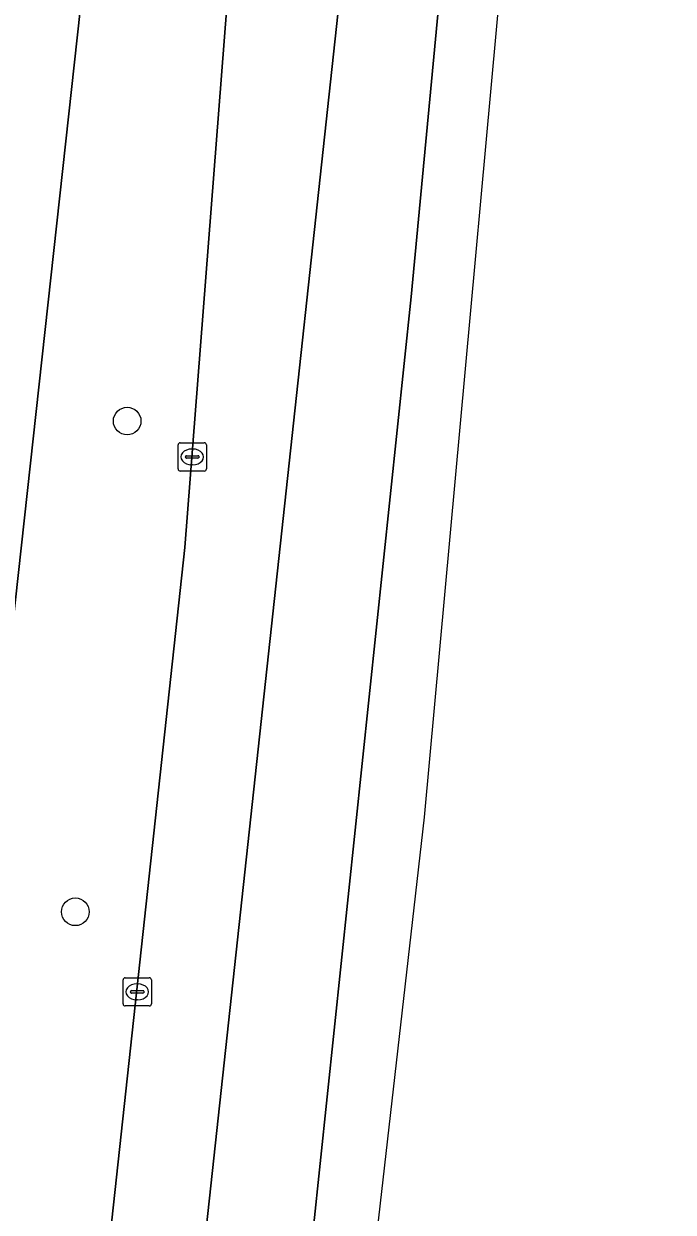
# Model space of a CAD drawing. Extents: x 160732 to 162107, y 387428 to 388479.
# Drawn here: x 162082.07 to 162105.09, y 388037.27 to 388079.35 of the extents above; entities that cross this region are included whole.
import ezdxf

# ---------------------------------------------------------------- set-up
doc = ezdxf.new("R2010")
doc.units = 0
for name, color, linetype in [('IMGEO_Berm_groen', 7, 'Continuous'), ('IMGEO_Boom', 7, 'Continuous'), ('IMGEO_Fietspad_gesloten', 7, 'Continuous'), ('IMGEO_Kolk', 7, 'Continuous'), ('IMGEO_Rijbaan_regionaal_gesloten', 7, 'Continuous')]:
    doc.layers.add(name, color=color, linetype=linetype)

msp = doc.modelspace()

# ---------------------------------------------------------------- linework, layer by layer
at = {"layer": 'IMGEO_Berm_groen'}
for points in [[(162050.875, 387735.171), (162052.162, 387742.526), (162053.148, 387750), (162054.628, 387762.661), (162056.62, 387777.936), (162064.81, 387851.443), (162068.913, 387889.499), (162070.182, 387901.271), (162081.158, 388000), (162087.777, 388060.8), (162089.263, 388079.951), (162089.949, 388090.639), (162090.683, 388106.248), (162090.812, 388113.569)], [(162085.019, 388088.434), (162075.293, 388000), (162071.721, 387967.516), (162063.044, 387890.124), (162049.334, 387767.851), (162047.038, 387750)]]:
    msp.add_lwpolyline(points, dxfattribs=at)
at = {"layer": 'IMGEO_Boom'}
for centre in [(162085.735, 388065.281), (162083.898, 388047.904)]:
    msp.add_circle(centre, 0.489, dxfattribs=at)
at = {"layer": 'IMGEO_Fietspad_gesloten'}
msp.add_lwpolyline([(162071.721, 387967.516), (162075.293, 388000), (162085.019, 388088.434), (162081.444, 388088.678), (162071.695, 388000), (162068.172, 387967.955), (162059.49, 387890.502), (162045.79, 387768.293)], dxfattribs=at)
at = {"layer": 'IMGEO_Kolk'}
for p, q in [((162087.541, 388063.586), (162087.541, 388064.438)), ((162087.616, 388064.512), (162088.468, 388064.512)), ((162088.029, 388064.292), (162088.054, 388064.292)), ((162088.542, 388064.438), (162088.542, 388063.586)), ((162087.8, 388064.006), (162087.8, 388064.018)), ((162088.238, 388063.969), (162087.84, 388063.969)), ((162087.843, 388064.055), (162088.241, 388064.055)), ((162088.284, 388064.018), (162088.284, 388064.006)), ((162088.468, 388063.512), (162087.616, 388063.512)), ((162088.052, 388063.732), (162088.027, 388063.732)), ((162085.591, 388044.643), (162085.591, 388045.495)), ((162085.666, 388045.569), (162086.518, 388045.569)), ((162086.079, 388045.349), (162086.104, 388045.349)), ((162086.592, 388045.495), (162086.592, 388044.643)), ((162085.85, 388045.063), (162085.85, 388045.075)), ((162086.288, 388045.026), (162085.89, 388045.026)), ((162085.893, 388045.112), (162086.291, 388045.112)), ((162086.334, 388045.075), (162086.334, 388045.063)), ((162086.518, 388044.569), (162085.666, 388044.569)), ((162086.102, 388044.789), (162086.077, 388044.789))]:
    msp.add_line(p, q, dxfattribs=at)
for points in [[(162087.541, 388063.586), (162087.541, 388064.438)], [(162087.616, 388064.512), (162088.468, 388064.512)], [(162088.542, 388064.438), (162088.542, 388063.586)], [(162088.468, 388063.512), (162087.616, 388063.512)], [(162085.591, 388044.643), (162085.591, 388045.495)], [(162085.666, 388045.569), (162086.518, 388045.569)], [(162086.592, 388045.495), (162086.592, 388044.643)], [(162086.518, 388044.569), (162085.666, 388044.569)]]:
    msp.add_lwpolyline(points, dxfattribs=at)
for centre, radius, start, end in [((162087.618, 388064.436), 0.0765, 91.552, 178.448), ((162087.618, 388064.436), 0.0765, 91.552, 178.448), ((162088.466, 388064.436), 0.0765, 1.552, 88.448), ((162088.466, 388064.436), 0.0765, 1.552, 88.448), ((162087.84, 388064.015), 0.0403, 85.8775, 175.7526), ((162087.837, 388064.005), 0.0366, 178.938, 274.7102), ((162088.241, 388064.012), 0.043, 264.8664, 352.4533), ((162088.245, 388064.017), 0.0386, 1.7309, 96.639), ((162087.618, 388063.588), 0.0765, 181.552, 268.448), ((162087.618, 388063.588), 0.0765, 181.552, 268.448), ((162088.466, 388063.588), 0.0765, 271.552, 358.448), ((162088.466, 388063.588), 0.0765, 271.552, 358.448), ((162085.668, 388045.493), 0.0765, 91.552, 178.448), ((162085.668, 388045.493), 0.0765, 91.552, 178.448), ((162086.516, 388045.493), 0.0765, 1.552, 88.448), ((162086.516, 388045.493), 0.0765, 1.552, 88.448), ((162085.89, 388045.072), 0.0403, 85.8775, 175.7526), ((162085.887, 388045.062), 0.0366, 178.938, 274.7102), ((162086.291, 388045.069), 0.043, 264.8664, 352.4533), ((162086.295, 388045.074), 0.0386, 1.7309, 96.639), ((162085.668, 388044.645), 0.0765, 181.552, 268.448), ((162085.668, 388044.645), 0.0765, 181.552, 268.448), ((162086.516, 388044.645), 0.0765, 271.552, 358.448), ((162086.516, 388044.645), 0.0765, 271.552, 358.448)]:
    msp.add_arc(centre, radius, start, end, dxfattribs=at)
for centre, major_axis, ratio, start_param, end_param in [((162088.028, 388064.012), (-0.387, 0.002), 0.722429, 4.712389, 7.853982), ((162088.053, 388064.012), (-0.39, 0.002), 0.717154, 1.570796, 4.712389), ((162086.078, 388045.069), (-0.387, 0.002), 0.722429, 4.712389, 7.853982), ((162086.103, 388045.069), (-0.39, 0.002), 0.717154, 1.570796, 4.712389)]:
    msp.add_ellipse(centre, major_axis=major_axis, ratio=ratio, start_param=start_param, end_param=end_param, dxfattribs=at)
at = {"layer": 'IMGEO_Rijbaan_regionaal_gesloten'}
msp.add_lwpolyline([(162054.699, 387684.33), (162070.459, 387821.343), (162084.832, 387951.009), (162096.275, 388051.257), (162100.09, 388092.96), (162101.677, 388110.308), (162105.077, 388168.682), (162105.092, 388169.227), (162103.309, 388169.403), (162102.689, 388155.69), (162101.662, 388136.146), (162101.302, 388131.757), (162098.908, 388102.566), (162095.805, 388069.687), (162091.827, 388031.91), (162088.548, 388000.43), (162075.797, 387888.723), (162075.77, 387888.477), (162054.224, 387693.741), (162053.173, 387684.484)], close=True, dxfattribs=at)
for points in [[(162094.51, 388091.794), (162084.57, 388000.08), (162072.246, 387889.145), (162060.58, 387783.509), (162054.384, 387729.019), (162050.39, 387694.019), (162049.426, 387684.861), (162053.173, 387684.484), (162054.224, 387693.741), (162075.77, 387888.477), (162075.797, 387888.723), (162088.548, 388000.43), (162091.827, 388031.91), (162095.805, 388069.687), (162098.908, 388102.566)], [(162089.263, 388079.951), (162087.777, 388060.8), (162081.158, 388000), (162070.182, 387901.271), (162068.913, 387889.499), (162064.81, 387851.443), (162056.62, 387777.936), (162054.628, 387762.661), (162053.148, 387750), (162052.162, 387742.526), (162050.875, 387735.171), (162048.12, 387709.504), (162044.752, 387686.025), (162048.791, 387685.235), (162050.39, 387694.019), (162054.384, 387729.019), (162060.58, 387783.509), (162072.246, 387889.145), (162084.57, 388000.08), (162094.51, 388091.794)]]:
    msp.add_lwpolyline(points, dxfattribs=at)

doc.saveas('drawing.dxf')
